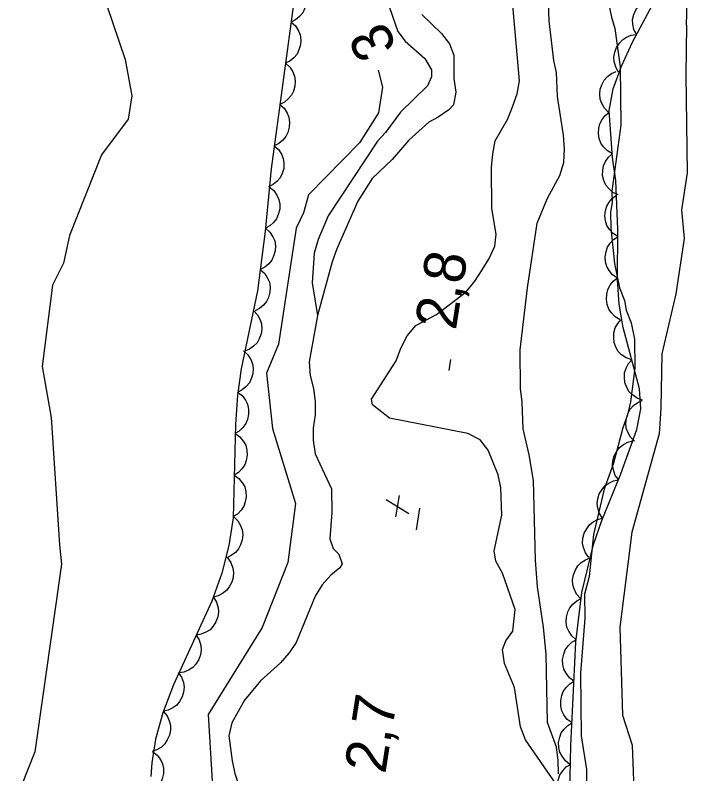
# Model space of a CAD drawing. Extents: x 282461 to 284471, y 5554090 to 5557646.
# Drawn here: x 283440.2 to 283489.8, y 5556418.8 to 5556473.6 of the extents above; entities that cross this region are included whole.
import ezdxf

# ---------------------------------------------------------------- set-up
doc = ezdxf.new("R2010")
doc.units = 0
for name, color, linetype in [('Niveau 2', 7, 'Continuous'), ('Niveau 3', 7, 'Continuous'), ('Niveau 4', 7, 'Continuous'), ('Niveau 44', 7, 'Continuous'), ('Niveau 7', 7, 'Continuous')]:
    doc.layers.add(name, color=color, linetype=linetype)

msp = doc.modelspace()

# ---------------------------------------------------------------- linework, layer by layer
at = {"layer": 'Niveau 2'}
for points in [[(283488.61, 5556472.88), (283488.67, 5556475.43), (283488.02, 5556478.97), (283488.09, 5556482.89), (283489.62, 5556491.73), (283489.78, 5556501.46), (283489.49, 5556503.05)], [(283445.88, 5556476.95), (283448.09, 5556470.42), (283448.57, 5556467.79), (283448.3, 5556466.11), (283446.38, 5556463.52), (283444.07, 5556457.71), (283443.63, 5556455.72), (283442.84, 5556454.12), (283442.09, 5556448.26), (283442.74, 5556444.56), (283443.34, 5556435.38), (283443.49, 5556433.99), (283441.56, 5556420.43), (283440.15, 5556416.86)], [(283482.82, 5556475.2), (283483.19, 5556473.46), (283483.44, 5556472.65), (283483.82, 5556469.87), (283483.87, 5556465.68), (283483.22, 5556460.91), (283483.23, 5556460.09), (283483.12, 5556459.4), (283483.14, 5556458.23), (283483.4, 5556455.68), (283483.77, 5556453.94), (283484.13, 5556453.01), (283484.25, 5556452.32), (283484.61, 5556451.39), (283484.86, 5556450.23), (283484.88, 5556448.14), (283484.56, 5556445.69), (283484.34, 5556444.76), (283484, 5556443.83), (283483.34, 5556441.26), (283482.66, 5556439.39), (283481.88, 5556436.13), (283481.57, 5556433.1), (283481.24, 5556431.82), (283481.26, 5556430.08), (283480.95, 5556426.12), (283481.01, 5556421.59), (283481.38, 5556419.15), (283481.39, 5556418.34)], [(283488.61, 5556472.88), (283488.55, 5556469.28), (283488.65, 5556462.24), (283488.24, 5556459.57), (283488.44, 5556457.49), (283487.84, 5556453.5), (283486.81, 5556449.17), (283486.74, 5556445.25), (283486.62, 5556443.38), (283484.65, 5556436.3), (283483.78, 5556429.43), (283483.98, 5556423.08), (283484.69, 5556420.91), (283484.84, 5556416.43)], [(283466.34, 5556469.63), (283466.65, 5556468.41), (283466.37, 5556466.57), (283465.01, 5556464.39), (283461.33, 5556460.64), (283460.96, 5556459.34), (283460.44, 5556458.23), (283459.15, 5556449.87), (283458.3, 5556447.76), (283458.73, 5556443.77), (283460.37, 5556438.35), (283459.83, 5556434.11), (283457.98, 5556429.4), (283454.07, 5556423.13), (283454.38, 5556417.93)]]:
    msp.add_lwpolyline(points, dxfattribs=at)
at = {"layer": 'Niveau 3'}
for p, q in [((283471.47, 5556447.97), (283471.59, 5556448.76)), ((283467.63, 5556437.39), (283467.88, 5556438.93)), ((283466.92, 5556438.65), (283468.55, 5556437.65)), ((283469.11, 5556436.45), (283469.35, 5556438.03))]:
    msp.add_line(p, q, dxfattribs=at)
at = {"layer": 'Niveau 4'}
for points in [[(283472.82, 5556443.42), (283467.17, 5556444.52), (283465.93, 5556445.49), (283465.87, 5556445.9), (283467.64, 5556448.65), (283467.98, 5556449.58), (283468.44, 5556450.46), (283469.07, 5556451.22), (283470.57, 5556452), (283472.7, 5556453.65), (283473.33, 5556454.41), (283473.85, 5556455.23), (283474.36, 5556456.05), (283474.76, 5556456.93), (283474.86, 5556457.8), (283474.55, 5556459.66), (283474.52, 5556462.62), (283474.62, 5556463.61), (283474.79, 5556464.55), (283475.7, 5556466.13), (283476.04, 5556467), (283476.37, 5556467.94), (283476.54, 5556468.87), (283476, 5556475.14)], [(283469.5, 5556473.67), (283470.91, 5556472.29), (283471.5, 5556471.54), (283471.8, 5556470.73), (283471.82, 5556469.05), (283471.95, 5556468.06), (283471.79, 5556467.13), (283471.44, 5556466.78), (283470.69, 5556466.24), (283470, 5556465.89), (283468.56, 5556464.59), (283467.36, 5556463.18), (283465.92, 5556461.83), (283464.89, 5556460.19), (283463.36, 5556456.74), (283463.02, 5556455.81), (283461.97, 5556451.94), (283461.36, 5556448.58), (283461.43, 5556447.59), (283461.67, 5556446.66), (283461.8, 5556445.73), (283461.81, 5556444.75), (283461.65, 5556443.81), (283461.66, 5556442.94), (283461.79, 5556441.95), (283462.98, 5556439.41), (283463, 5556437.72), (283462.85, 5556435.8), (283463.09, 5556435.11), (283463.5, 5556434.71), (283463.74, 5556434.01), (283463.57, 5556433.72), (283462.94, 5556433.19), (283462.31, 5556432.48), (283461.79, 5556431.66), (283460.43, 5556428.33), (283459.92, 5556427.57), (283459.29, 5556426.87), (283457.85, 5556425.57), (283456.7, 5556424.16), (283455.79, 5556422.52), (283455.57, 5556421.59), (283455.82, 5556419.79), (283456.01, 5556418.86), (283456.31, 5556417.94)], [(283479.19, 5556418.09), (283476.98, 5556421.31), (283476.62, 5556422.24), (283476.18, 5556425.08), (283475.46, 5556426.82), (283475.33, 5556427.81), (283475.56, 5556428.45), (283476.07, 5556429.15), (283476.23, 5556430.72), (283475.32, 5556433.33), (283474.85, 5556434.2), (283474.72, 5556434.95), (283475.28, 5556437.51), (283475.19, 5556439.49), (283475.01, 5556440.42), (283474.29, 5556442.21), (283473.7, 5556442.96), (283472.82, 5556443.42)]]:
    msp.add_lwpolyline(points, dxfattribs=at)
at = {"layer": 'Niveau 44'}
for points in [[(283480.18, 5556417.56), (283480.26, 5556420.89), (283480.62, 5556428.35), (283481.05, 5556431.94), (283481.88, 5556435.39), (283482.49, 5556437.14), (283483.87, 5556440.5), (283485.02, 5556443.71), (283485.3, 5556445.2), (283485.21, 5556446.63), (283484.02, 5556451.07), (283483.74, 5556452.75), (283483.61, 5556454.5), (283483.65, 5556458.16), (283483.51, 5556461.67), (283483.27, 5556463.34), (283483.01, 5556466.73), (283483.3, 5556468.3), (283483.9, 5556469.92), (283484.71, 5556471.65), (283488.36, 5556478.51)], [(283460.47, 5556476.09), (283460.79, 5556475.81), (283461, 5556475.46), (283461.13, 5556475.16), (283461.17, 5556474.81), (283461.15, 5556474.44), (283461.04, 5556474.07), (283460.91, 5556473.77), (283460.68, 5556473.51), (283460.39, 5556473.27), (283460.07, 5556473.11)], [(283460.32, 5556474.96), (283458.62, 5556462.53), (283458.19, 5556458.02), (283457.65, 5556453.72), (283456.45, 5556448.08), (283456.19, 5556446.18), (283456.05, 5556444.07), (283455.89, 5556437.32), (283455.57, 5556435.34), (283455.07, 5556433.33), (283454.34, 5556431.31), (283451.58, 5556425.27), (283450.81, 5556423.26), (283450.28, 5556421.34), (283450.01, 5556419.63), (283449.95, 5556418.65)], [(283485.01, 5556472.21), (283484.81, 5556472.57), (283484.73, 5556472.97), (283484.71, 5556473.3), (283484.79, 5556473.65), (283484.94, 5556473.99), (283485.17, 5556474.29), (283485.4, 5556474.53), (283485.71, 5556474.69), (283486.06, 5556474.82), (283486.42, 5556474.85)], [(283460.07, 5556473.11), (283460.38, 5556472.83), (283460.59, 5556472.49), (283460.72, 5556472.18), (283460.76, 5556471.84), (283460.75, 5556471.47), (283460.63, 5556471.1), (283460.5, 5556470.8), (283460.27, 5556470.54), (283459.98, 5556470.3), (283459.66, 5556470.14)], [(283483.7, 5556469.5), (283483.49, 5556469.86), (283483.39, 5556470.26), (283483.36, 5556470.58), (283483.42, 5556470.93), (283483.55, 5556471.28), (283483.76, 5556471.59), (283483.98, 5556471.84), (283484.28, 5556472.02), (283484.62, 5556472.16), (283484.98, 5556472.22)], [(283459.66, 5556470.14), (283459.97, 5556469.86), (283460.18, 5556469.51), (283460.32, 5556469.21), (283460.36, 5556468.86), (283460.34, 5556468.49), (283460.23, 5556468.13), (283460.1, 5556467.83), (283459.86, 5556467.56), (283459.58, 5556467.33), (283459.25, 5556467.17)], [(283482.98, 5556466.59), (283482.69, 5556466.89), (283482.49, 5556467.24), (283482.37, 5556467.55), (283482.35, 5556467.9), (283482.38, 5556468.27), (283482.52, 5556468.63), (283482.66, 5556468.93), (283482.9, 5556469.18), (283483.2, 5556469.4), (283483.53, 5556469.55)], [(283459.25, 5556467.17), (283459.57, 5556466.89), (283459.78, 5556466.54), (283459.91, 5556466.24), (283459.95, 5556465.89), (283459.93, 5556465.52), (283459.82, 5556465.15), (283459.69, 5556464.85), (283459.46, 5556464.59), (283459.17, 5556464.35), (283458.85, 5556464.19)], [(283483.25, 5556463.6), (283482.89, 5556463.81), (283482.61, 5556464.1), (283482.41, 5556464.37), (283482.3, 5556464.7), (283482.24, 5556465.07), (283482.27, 5556465.45), (283482.34, 5556465.77), (283482.51, 5556466.08), (283482.74, 5556466.37), (283483.02, 5556466.59)], [(283458.85, 5556464.19), (283459.16, 5556463.92), (283459.37, 5556463.57), (283459.5, 5556463.27), (283459.55, 5556462.92), (283459.53, 5556462.55), (283459.41, 5556462.18), (283459.28, 5556461.88), (283459.05, 5556461.62), (283458.76, 5556461.38), (283458.44, 5556461.22)], [(283483.66, 5556460.63), (283483.28, 5556460.81), (283482.99, 5556461.09), (283482.77, 5556461.34), (283482.64, 5556461.67), (283482.55, 5556462.03), (283482.56, 5556462.41), (283482.61, 5556462.73), (283482.76, 5556463.05), (283482.97, 5556463.36), (283483.23, 5556463.6)], [(283458.49, 5556461.22), (283458.82, 5556460.95), (283459.04, 5556460.61), (283459.19, 5556460.31), (283459.24, 5556459.97), (283459.24, 5556459.6), (283459.14, 5556459.23), (283459.02, 5556458.92), (283458.8, 5556458.65), (283458.53, 5556458.4), (283458.21, 5556458.23)], [(283483.67, 5556457.62), (283483.32, 5556457.84), (283483.05, 5556458.15), (283482.86, 5556458.42), (283482.76, 5556458.76), (283482.71, 5556459.12), (283482.76, 5556459.5), (283482.84, 5556459.82), (283483.02, 5556460.12), (283483.26, 5556460.41), (283483.55, 5556460.62)], [(283458.22, 5556458.23), (283458.53, 5556457.95), (283458.74, 5556457.61), (283458.88, 5556457.31), (283458.93, 5556456.96), (283458.91, 5556456.59), (283458.8, 5556456.22), (283458.68, 5556455.92), (283458.45, 5556455.65), (283458.16, 5556455.41), (283457.84, 5556455.25)], [(283483.61, 5556454.62), (283483.27, 5556454.86), (283483.02, 5556455.18), (283482.85, 5556455.46), (283482.76, 5556455.8), (283482.73, 5556456.17), (283482.8, 5556456.55), (283482.89, 5556456.86), (283483.09, 5556457.15), (283483.34, 5556457.42), (283483.64, 5556457.62)], [(283457.84, 5556455.25), (283458.16, 5556454.97), (283458.37, 5556454.63), (283458.51, 5556454.33), (283458.55, 5556453.98), (283458.54, 5556453.61), (283458.43, 5556453.24), (283458.3, 5556452.94), (283458.07, 5556452.67), (283457.79, 5556452.44), (283457.47, 5556452.27)], [(283483.82, 5556451.63), (283483.46, 5556451.83), (283483.18, 5556452.13), (283482.99, 5556452.4), (283482.87, 5556452.73), (283482.82, 5556453.1), (283482.85, 5556453.48), (283482.92, 5556453.8), (283483.09, 5556454.11), (283483.32, 5556454.4), (283483.6, 5556454.62)], [(283457.35, 5556452.29), (283457.64, 5556451.99), (283457.82, 5556451.63), (283457.93, 5556451.32), (283457.95, 5556450.97), (283457.9, 5556450.6), (283457.76, 5556450.24), (283457.61, 5556449.95), (283457.36, 5556449.71), (283457.06, 5556449.49), (283456.72, 5556449.36)], [(283484.65, 5556448.73), (283484.25, 5556448.87), (283483.92, 5556449.1), (283483.68, 5556449.33), (283483.51, 5556449.64), (283483.38, 5556449.98), (283483.35, 5556450.37), (283483.35, 5556450.69), (283483.46, 5556451.03), (283483.64, 5556451.35), (283483.87, 5556451.63)], [(283456.63, 5556449.37), (283456.94, 5556449.1), (283457.15, 5556448.75), (283457.28, 5556448.45), (283457.32, 5556448.1), (283457.31, 5556447.73), (283457.19, 5556447.36), (283457.06, 5556447.06), (283456.83, 5556446.8), (283456.54, 5556446.56), (283456.22, 5556446.4)], [(283485.42, 5556445.83), (283485.03, 5556445.97), (283484.7, 5556446.21), (283484.46, 5556446.43), (283484.29, 5556446.74), (283484.16, 5556447.09), (283484.12, 5556447.47), (283484.13, 5556447.79), (283484.24, 5556448.13), (283484.41, 5556448.46), (283484.65, 5556448.73)], [(283456.2, 5556446.4), (283456.53, 5556446.15), (283456.77, 5556445.81), (283456.92, 5556445.52), (283456.99, 5556445.18), (283457, 5556444.81), (283456.91, 5556444.43), (283456.8, 5556444.13), (283456.59, 5556443.85), (283456.32, 5556443.59), (283456.01, 5556443.41)], [(283484.86, 5556442.85), (283484.56, 5556443.14), (283484.37, 5556443.5), (283484.25, 5556443.81), (283484.22, 5556444.16), (283484.26, 5556444.52), (283484.39, 5556444.88), (283484.54, 5556445.18), (283484.78, 5556445.43), (283485.08, 5556445.65), (283485.41, 5556445.79)], [(283456.03, 5556443.41), (283456.37, 5556443.17), (283456.62, 5556442.84), (283456.79, 5556442.56), (283456.87, 5556442.22), (283456.89, 5556441.85), (283456.82, 5556441.47), (283456.73, 5556441.16), (283456.52, 5556440.87), (283456.27, 5556440.6), (283455.96, 5556440.41)], [(283483.71, 5556440.06), (283483.46, 5556440.39), (283483.33, 5556440.78), (283483.26, 5556441.1), (283483.29, 5556441.45), (283483.39, 5556441.81), (283483.57, 5556442.14), (283483.76, 5556442.41), (283484.05, 5556442.62), (283484.37, 5556442.79), (283484.72, 5556442.88)], [(283455.96, 5556440.41), (283456.3, 5556440.17), (283456.55, 5556439.84), (283456.72, 5556439.56), (283456.8, 5556439.22), (283456.82, 5556438.85), (283456.75, 5556438.47), (283456.65, 5556438.16), (283456.45, 5556437.87), (283456.19, 5556437.6), (283455.89, 5556437.41)], [(283482.55, 5556437.29), (283482.32, 5556437.64), (283482.2, 5556438.03), (283482.15, 5556438.35), (283482.2, 5556438.7), (283482.31, 5556439.05), (283482.51, 5556439.38), (283482.71, 5556439.64), (283483, 5556439.83), (283483.34, 5556439.99), (283483.69, 5556440.06)], [(283455.9, 5556437.41), (283456.21, 5556437.12), (283456.41, 5556436.77), (283456.54, 5556436.46), (283456.57, 5556436.11), (283456.54, 5556435.74), (283456.42, 5556435.38), (283456.28, 5556435.08), (283456.04, 5556434.83), (283455.75, 5556434.6), (283455.43, 5556434.44)], [(283481.56, 5556434.46), (283481.31, 5556434.79), (283481.17, 5556435.18), (283481.1, 5556435.5), (283481.13, 5556435.85), (283481.22, 5556436.21), (283481.4, 5556436.54), (283481.59, 5556436.81), (283481.87, 5556437.03), (283482.19, 5556437.2), (283482.54, 5556437.29)], [(283455.47, 5556434.43), (283455.71, 5556434.09), (283455.85, 5556433.7), (283455.91, 5556433.38), (283455.88, 5556433.03), (283455.79, 5556432.67), (283455.6, 5556432.34), (283455.41, 5556432.07), (283455.12, 5556431.86), (283454.79, 5556431.69), (283454.45, 5556431.6)], [(283480.95, 5556431.51), (283480.67, 5556431.82), (283480.49, 5556432.19), (283480.39, 5556432.5), (283480.38, 5556432.86), (283480.44, 5556433.22), (283480.59, 5556433.57), (283480.75, 5556433.86), (283481, 5556434.1), (283481.31, 5556434.3), (283481.65, 5556434.43)], [(283454.47, 5556431.59), (283454.69, 5556431.24), (283454.79, 5556430.84), (283454.83, 5556430.51), (283454.77, 5556430.17), (283454.64, 5556429.82), (283454.43, 5556429.5), (283454.22, 5556429.25), (283453.92, 5556429.07), (283453.58, 5556428.92), (283453.22, 5556428.86)], [(283480.64, 5556428.52), (283480.33, 5556428.8), (283480.11, 5556429.14), (283479.97, 5556429.44), (283479.92, 5556429.79), (283479.93, 5556430.16), (283480.04, 5556430.53), (283480.17, 5556430.83), (283480.4, 5556431.1), (283480.68, 5556431.34), (283481, 5556431.5)], [(283453.22, 5556428.86), (283453.44, 5556428.51), (283453.54, 5556428.11), (283453.58, 5556427.79), (283453.52, 5556427.44), (283453.4, 5556427.09), (283453.18, 5556426.77), (283452.97, 5556426.52), (283452.67, 5556426.34), (283452.33, 5556426.19), (283451.98, 5556426.13)], [(283480.48, 5556425.53), (283480.15, 5556425.78), (283479.91, 5556426.11), (283479.75, 5556426.4), (283479.68, 5556426.74), (283479.66, 5556427.11), (283479.75, 5556427.48), (283479.85, 5556427.79), (283480.06, 5556428.08), (283480.32, 5556428.34), (283480.63, 5556428.53)], [(283451.92, 5556426.16), (283452.16, 5556425.82), (283452.29, 5556425.43), (283452.35, 5556425.1), (283452.31, 5556424.75), (283452.21, 5556424.4), (283452.01, 5556424.07), (283451.82, 5556423.81), (283451.53, 5556423.6), (283451.2, 5556423.44), (283450.85, 5556423.36)], [(283480.34, 5556422.53), (283480, 5556422.78), (283479.76, 5556423.11), (283479.61, 5556423.4), (283479.53, 5556423.74), (283479.52, 5556424.11), (283479.6, 5556424.49), (283479.7, 5556424.8), (283479.91, 5556425.08), (283480.18, 5556425.34), (283480.48, 5556425.53)], [(283450.84, 5556423.36), (283451.11, 5556423.04), (283451.27, 5556422.67), (283451.36, 5556422.35), (283451.36, 5556422), (283451.29, 5556421.64), (283451.13, 5556421.29), (283450.96, 5556421.01), (283450.7, 5556420.78), (283450.38, 5556420.58), (283450.04, 5556420.47)], [(283480.19, 5556419.53), (283479.86, 5556419.78), (283479.62, 5556420.11), (283479.46, 5556420.4), (283479.39, 5556420.75), (283479.37, 5556421.12), (283479.46, 5556421.49), (283479.56, 5556421.8), (283479.77, 5556422.08), (283480.03, 5556422.34), (283480.34, 5556422.53)], [(283450.06, 5556420.45), (283450.39, 5556420.2), (283450.63, 5556419.87), (283450.78, 5556419.58), (283450.85, 5556419.23), (283450.86, 5556418.86), (283450.77, 5556418.49), (283450.67, 5556418.18), (283450.46, 5556417.9), (283450.19, 5556417.64), (283449.88, 5556417.46)], [(283480.16, 5556416.53), (283479.81, 5556416.78), (283479.57, 5556417.1), (283479.4, 5556417.38), (283479.32, 5556417.73), (283479.3, 5556418.09), (283479.37, 5556418.47), (283479.46, 5556418.78), (283479.67, 5556419.07), (283479.92, 5556419.34), (283480.23, 5556419.53)]]:
    msp.add_lwpolyline(points, dxfattribs=at)
at = {"layer": 'Niveau 7'}
for points in [[(283479.36, 5556418.84), (283479.35, 5556419.83), (283479.22, 5556420.76), (283478.57, 5556422.56), (283478.47, 5556427.45), (283478.28, 5556429.43), (283477.84, 5556432.34), (283477.71, 5556434.26), (283477.55, 5556440.02), (283477.24, 5556441.88), (283476.82, 5556443.74), (283476.75, 5556445.67), (283476.62, 5556446.66), (283476.59, 5556449.45), (283477.12, 5556453.93), (283477.82, 5556458.59), (283478.56, 5556460.4), (283479.47, 5556462.04), (283479.75, 5556462.98), (283479.79, 5556463.96), (283479.72, 5556464.95), (283479.28, 5556467.74), (283479.21, 5556469.48), (283479.02, 5556470.35), (283478.7, 5556473.2), (283478.62, 5556475.11)], [(283467.17, 5556474.17), (283467.77, 5556472.43), (283468.3, 5556471.74), (283469.71, 5556470.48), (283470.19, 5556469.67), (283470.19, 5556469.15), (283469.91, 5556468.5), (283467.96, 5556466.62), (283466.87, 5556465.15), (283466.29, 5556464.51), (283462.75, 5556459.12), (283462.01, 5556457.42), (283461.73, 5556456.43), (283461.59, 5556454.28), (283461.97, 5556451.94)]]:
    msp.add_lwpolyline(points, dxfattribs=at)

# ---------------------------------------------------------------- texts
at = {"layer": 'Niveau 2'}
msp.add_text('3', height=3, rotation=117.4684, dxfattribs=at).set_placement((283467.77, 5556471.33))
at = {"layer": 'Niveau 3'}
for s, rotation, p in [('2,8  ', 81.0957, (283471.95, 5556450.81)), ('    2,7', 81.0958, (283466.17, 5556414.38))]:
    msp.add_text(s, height=3, rotation=rotation, dxfattribs=at).set_placement(p)

doc.saveas('drawing.dxf')
